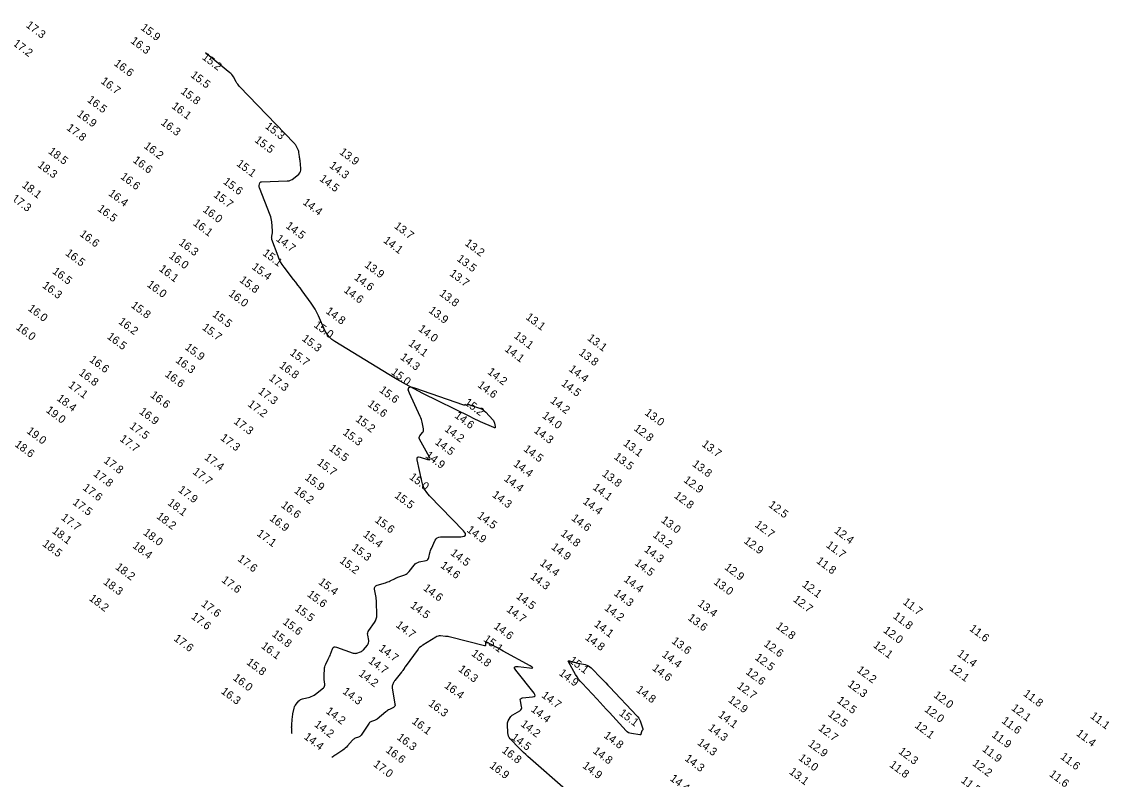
# Model space of a CAD drawing. Extents: x 988130 to 1132882, y 654656 to 841453.
# Drawn here: x 1035002 to 1035681, y 785153 to 785627 of the extents above; entities that cross this region are included whole.
import ezdxf

# ---------------------------------------------------------------- set-up
doc = ezdxf.new("R2010")
doc.units = 0
doc.layers.add('V-TOPO-MAJR', color=7, linetype='Continuous')
doc.layers.add('V-TOPO-SOUN', color=7, linetype='Continuous')

msp = doc.modelspace()

# ---------------------------------------------------------------- linework, layer by layer
at = {"layer": 'V-TOPO-MAJR'}
for points in [[(1035170.7, 785181.66), (1035170.61, 785182.23), (1035170.46, 785184.64), (1035170.44, 785185.25), (1035170.43, 785185.85), (1035170.45, 785186.45), (1035170.48, 785187.05), (1035170.78, 785191.08), (1035170.85, 785191.9), (1035170.96, 785192.73), (1035171.09, 785193.55), (1035171.25, 785194.36), (1035172.02, 785197.9), (1035172.2, 785198.56), (1035172.46, 785199.17), (1035172.79, 785199.74), (1035173.21, 785200.28), (1035175.01, 785202.34), (1035175.49, 785202.81), (1035176.02, 785203.2), (1035176.61, 785203.49), (1035177.25, 785203.7), (1035181.74, 785204.78), (1035182.69, 785205.06), (1035183.59, 785205.44), (1035184.44, 785205.92), (1035185.24, 785206.5), (1035190.25, 785210.55), (1035190.73, 785211.03), (1035191.04, 785211.58), (1035191.19, 785212.19), (1035191.17, 785212.86), (1035190.79, 785215.69), (1035190.71, 785216.4), (1035190.66, 785217.11), (1035190.66, 785217.82), (1035190.68, 785218.54), (1035190.91, 785222.12), (1035191, 785222.94), (1035191.17, 785223.74), (1035191.42, 785224.53), (1035191.75, 785225.29), (1035193.32, 785228.44), (1035193.69, 785229.22), (1035194.05, 785230.01), (1035194.39, 785230.8), (1035194.71, 785231.6), (1035196.02, 785234.97), (1035196.4, 785235.66), (1035196.92, 785236.07), (1035197.57, 785236.19), (1035198.34, 785236.03), (1035208.94, 785232.24), (1035209.5, 785232.09), (1035210.06, 785232.04), (1035210.62, 785232.09), (1035211.18, 785232.24), (1035213.43, 785233.02), (1035213.97, 785233.25), (1035214.47, 785233.55), (1035214.92, 785233.91), (1035215.32, 785234.33), (1035217.8, 785237.29), (1035218.25, 785237.94), (1035218.53, 785238.65), (1035218.63, 785239.39), (1035218.56, 785240.19), (1035217.93, 785243.44), (1035217.86, 785244.24), (1035217.94, 785245), (1035218.19, 785245.72), (1035218.6, 785246.41), (1035222.2, 785251.38), (1035222.86, 785252.46), (1035223.32, 785253.6), (1035223.59, 785254.81), (1035223.65, 785256.07), (1035223.42, 785264.04), (1035223.37, 785265.06), (1035223.28, 785266.08), (1035223.16, 785267.09), (1035223, 785268.1), (1035222.28, 785272.14), (1035222.25, 785273.06), (1035222.5, 785273.79), (1035223.05, 785274.35), (1035223.89, 785274.73), (1035229.11, 785276.25), (1035229.83, 785276.48), (1035230.54, 785276.74), (1035231.24, 785277.03), (1035231.92, 785277.36), (1035234.64, 785278.73), (1035235.32, 785279.06), (1035236.01, 785279.36), (1035236.72, 785279.65), (1035237.43, 785279.91), (1035241.07, 785281.19), (1035241.88, 785281.54), (1035242.61, 785281.99), (1035243.27, 785282.55), (1035243.85, 785283.21), (1035246.93, 785287.25), (1035247.57, 785287.97), (1035248.31, 785288.54), (1035249.15, 785288.97), (1035250.07, 785289.25), (1035254.44, 785290.19), (1035255.09, 785290.42), (1035255.6, 785290.79), (1035255.97, 785291.31), (1035256.19, 785291.96), (1035256.79, 785294.88), (1035256.96, 785295.61), (1035257.17, 785296.32), (1035257.42, 785297.01), (1035257.71, 785297.69), (1035260.08, 785302.78), (1035260.67, 785303.71), (1035261.43, 785304.39), (1035262.35, 785304.79), (1035263.45, 785304.93), (1035276.18, 785304.99), (1035278.17, 785305.23), (1035279.09, 785305.92), (1035278.94, 785307.06), (1035277.72, 785308.64), (1035256.59, 785330.57), (1035254.88, 785332.6), (1035253.5, 785334.8), (1035252.45, 785337.17), (1035251.72, 785339.72), (1035248.85, 785353.11), (1035248.78, 785354.12), (1035249.05, 785354.73), (1035249.69, 785354.95), (1035250.68, 785354.77), (1035255.37, 785353.3), (1035256.32, 785353.11), (1035256.83, 785353.28), (1035256.9, 785353.81), (1035256.53, 785354.71), (1035250.34, 785365.96), (1035250.12, 785366.52), (1035250.08, 785367.06), (1035250.22, 785367.58), (1035250.55, 785368.09), (1035252.21, 785370.09), (1035252.56, 785370.61), (1035252.77, 785371.16), (1035252.84, 785371.74), (1035252.78, 785372.36), (1035251.93, 785376.56), (1035251.72, 785377.47), (1035251.46, 785378.36), (1035251.14, 785379.23), (1035250.78, 785380.08), (1035244.02, 785394.64), (1035243.28, 785396.88), (1035243.55, 785398.21), (1035244.84, 785398.62), (1035247.15, 785398.1), (1035277.76, 785387.53), (1035278.07, 785387.45), (1035278.38, 785387.4), (1035278.69, 785387.39), (1035279.01, 785387.43), (1035280.28, 785387.64), (1035280.6, 785387.67), (1035280.91, 785387.67), (1035281.22, 785387.62), (1035281.53, 785387.54), (1035287.74, 785385.44), (1035288.84, 785385), (1035289.86, 785384.43), (1035290.79, 785383.73), (1035291.64, 785382.91), (1035296.16, 785377.98), (1035296.5, 785377.54), (1035296.78, 785377.08), (1035297, 785376.58), (1035297.15, 785376.04), (1035297.6, 785373.84), (1035297.64, 785373.38), (1035297.52, 785373.12), (1035297.24, 785373.06), (1035296.8, 785373.19), (1035288.38, 785376.91), (1035286.81, 785377.62), (1035285.24, 785378.34), (1035283.69, 785379.08), (1035282.14, 785379.84), (1035252.44, 785394.61), (1035247.01, 785397.39), (1035241.64, 785400.28), (1035236.33, 785403.29), (1035231.09, 785406.41), (1035197.39, 785426.98), (1035195.44, 785428.37), (1035193.76, 785430), (1035192.36, 785431.87), (1035191.23, 785433.98), (1035187.15, 785443.13), (1035186.16, 785445.22), (1035185.06, 785447.24), (1035183.85, 785449.2), (1035182.54, 785451.1), (1035177.03, 785458.65), (1035175.69, 785460.48), (1035174.33, 785462.29), (1035172.97, 785464.1), (1035171.59, 785465.89), (1035165.71, 785473.49), (1035164.56, 785475.11), (1035163.54, 785476.8), (1035162.66, 785478.56), (1035161.91, 785480.39), (1035158.14, 785490.76), (1035158.01, 785491.2), (1035157.94, 785491.64), (1035157.93, 785492.1), (1035157.99, 785492.55), (1035158.33, 785494.39), (1035158.41, 785494.85), (1035158.45, 785495.31), (1035158.46, 785495.78), (1035158.44, 785496.24), (1035158.03, 785501.86), (1035157.91, 785502.95), (1035157.71, 785504.01), (1035157.43, 785505.06), (1035157.06, 785506.08), (1035150.32, 785523.12), (1035150.21, 785523.49), (1035150.16, 785523.86), (1035150.16, 785524.23), (1035150.23, 785524.61), (1035150.62, 785526.13), (1035150.76, 785526.46), (1035150.97, 785526.7), (1035151.25, 785526.85), (1035151.6, 785526.91), (1035167.72, 785527.39), (1035168.77, 785527.51), (1035169.76, 785527.79), (1035170.68, 785528.24), (1035171.53, 785528.86), (1035174.87, 785531.68), (1035175.56, 785532.41), (1035176.02, 785533.23), (1035176.25, 785534.14), (1035176.24, 785535.14), (1035175.66, 785540.2), (1035175.59, 785540.82), (1035175.51, 785541.44), (1035175.43, 785542.06), (1035175.34, 785542.67), (1035174.97, 785545.28), (1035174.86, 785545.82), (1035174.72, 785546.35), (1035174.53, 785546.86), (1035174.29, 785547.35), (1035173.24, 785549.31), (1035172.97, 785549.79), (1035172.66, 785550.25), (1035172.32, 785550.68), (1035171.95, 785551.09), (1035137.83, 785586.55), (1035137.24, 785587.19), (1035136.7, 785587.88), (1035136.21, 785588.6), (1035135.76, 785589.35), (1035134.06, 785592.42), (1035133.61, 785593.16), (1035133.09, 785593.85), (1035132.5, 785594.48), (1035131.85, 785595.07), (1035116.64, 785607.46)], [(1035343.22, 785145.42), (1035317.94, 785167.64), (1035316.62, 785168.82), (1035315.34, 785170.03), (1035314.08, 785171.27), (1035312.85, 785172.54), (1035307.03, 785178.69), (1035306.38, 785179.5), (1035305.9, 785180.38), (1035305.59, 785181.34), (1035305.45, 785182.36), (1035305.17, 785187.49), (1035305.18, 785188.1), (1035305.27, 785188.7), (1035305.45, 785189.27), (1035305.72, 785189.82), (1035306.97, 785192), (1035307.31, 785192.51), (1035307.71, 785192.97), (1035308.16, 785193.37), (1035308.68, 785193.72), (1035312.96, 785196.21), (1035313.61, 785196.71), (1035314.02, 785197.33), (1035314.19, 785198.05), (1035314.11, 785198.87), (1035313.3, 785202.38), (1035313.23, 785203.16), (1035313.44, 785203.74), (1035313.93, 785204.12), (1035314.69, 785204.3), (1035320.87, 785204.88), (1035321.93, 785205.12), (1035322.45, 785205.59), (1035322.43, 785206.29), (1035321.87, 785207.22), (1035310.51, 785221.49), (1035309.74, 785222.72), (1035309.71, 785223.52), (1035310.42, 785223.91), (1035311.86, 785223.89), (1035319.11, 785222.97), (1035320.49, 785222.87), (1035321.02, 785223.06), (1035320.7, 785223.52), (1035319.53, 785224.26), (1035302.63, 785233.53), (1035301.54, 785234.13), (1035300.44, 785234.73), (1035299.34, 785235.33), (1035298.24, 785235.92), (1035292.26, 785239.16), (1035291.99, 785239.27), (1035291.78, 785239.24), (1035291.66, 785239.08), (1035291.61, 785238.79), (1035291.56, 785237.35), (1035291.51, 785237.05), (1035291.37, 785236.86), (1035291.15, 785236.78), (1035290.84, 785236.81), (1035269.69, 785242.19), (1035268.92, 785242.37), (1035268.14, 785242.52), (1035267.36, 785242.63), (1035266.57, 785242.71), (1035263.4, 785242.96), (1035262.62, 785242.96), (1035261.87, 785242.84), (1035261.15, 785242.6), (1035260.46, 785242.24), (1035252.29, 785237.12), (1035252.03, 785236.95), (1035251.77, 785236.78), (1035251.52, 785236.59), (1035251.27, 785236.41), (1035250.29, 785235.65), (1035250.05, 785235.45), (1035249.83, 785235.24), (1035249.62, 785235.01), (1035249.43, 785234.77), (1035241.41, 785223.71), (1035241.21, 785223.43), (1035241.01, 785223.15), (1035240.83, 785222.86), (1035240.65, 785222.57), (1035239.94, 785221.39), (1035239.75, 785221.1), (1035239.56, 785220.82), (1035239.35, 785220.54), (1035239.14, 785220.28), (1035234.86, 785215.17), (1035234.61, 785214.85), (1035234.38, 785214.5), (1035234.19, 785214.14), (1035234.02, 785213.76), (1035233.42, 785212.22), (1035233.29, 785211.83), (1035233.23, 785211.43), (1035233.21, 785211.03), (1035233.25, 785210.62), (1035234.97, 785200.33), (1035235, 785199.69), (1035234.84, 785199.14), (1035234.5, 785198.68), (1035233.98, 785198.31), (1035231.54, 785197), (1035230.94, 785196.66), (1035230.36, 785196.29), (1035229.8, 785195.89), (1035229.25, 785195.46), (1035223.79, 785190.95), (1035223.41, 785190.67), (1035223, 785190.43), (1035222.58, 785190.22), (1035222.13, 785190.07), (1035220.29, 785189.51), (1035219.85, 785189.34), (1035219.46, 785189.1), (1035219.12, 785188.8), (1035218.83, 785188.43), (1035213.77, 785180.85), (1035213.45, 785180.45), (1035213.08, 785180.11), (1035212.66, 785179.84), (1035212.19, 785179.63), (1035210.19, 785178.95), (1035209.71, 785178.75), (1035209.27, 785178.49), (1035208.86, 785178.18), (1035208.5, 785177.81), (1035205.32, 785174.18), (1035204.66, 785173.47), (1035203.95, 785172.8), (1035203.2, 785172.19), (1035202.4, 785171.62), (1035197.99, 785168.71), (1035197.52, 785168.39), (1035197.05, 785168.07), (1035196.58, 785167.73), (1035196.12, 785167.4), (1035195.57, 785166.98)]]:
    msp.add_lwpolyline(points, dxfattribs=at)
msp.add_lwpolyline([(1035347.14, 785226.48), (1035347.68, 785226.35), (1035348.23, 785226.23), (1035353.78, 785225.03), (1035354.85, 785224.72), (1035355.84, 785224.27), (1035356.75, 785223.67), (1035357.58, 785222.94), (1035363.97, 785216.38), (1035365.3, 785215.02), (1035366.62, 785213.65), (1035367.94, 785212.28), (1035369.25, 785210.9), (1035386.14, 785193.09), (1035386.75, 785192.37), (1035387.28, 785191.6), (1035387.73, 785190.79), (1035388.09, 785189.92), (1035389.87, 785184.91), (1035389.91, 785184.73), (1035389.91, 785184.56), (1035389.85, 785184.39), (1035389.76, 785184.23), (1035389.27, 785183.61), (1035389.15, 785183.44), (1035389.06, 785183.28), (1035388.98, 785183.1), (1035388.92, 785182.91), (1035388.58, 785181.58), (1035388.48, 785181.33), (1035388.32, 785181.17), (1035388.11, 785181.09), (1035387.85, 785181.09), (1035382.64, 785181.89), (1035381.71, 785182.11), (1035380.86, 785182.47), (1035380.08, 785182.98), (1035379.39, 785183.63), (1035368.91, 785195.16), (1035367, 785197.26), (1035365.08, 785199.34), (1035363.14, 785201.41), (1035361.2, 785203.48), (1035351.83, 785213.35), (1035350.7, 785214.62), (1035349.66, 785215.95), (1035348.7, 785217.35), (1035347.83, 785218.81), (1035343.42, 785226.77), (1035343.25, 785227.18), (1035343.28, 785227.42), (1035343.51, 785227.5), (1035343.94, 785227.42), (1035346.07, 785226.78), (1035346.61, 785226.63)], close=True, dxfattribs=at)

# ---------------------------------------------------------------- texts
at = {"layer": 'V-TOPO-SOUN'}
for s, p in [('17.3 ', (1035004.01, 785623.98)), ('15.9 ', (1035075.76, 785622.41)), ('17.2 ', (1034995.95, 785612.52)), ('16.3 ', (1035069.43, 785614.14)), ('15.2 ', (1035114.09, 785603.95)), ('16.6 ', (1035059.03, 785600.09)), ('16.7 ', (1035050.79, 785588.94)), ('15.5 ', (1035106.91, 785592.79)), ('15.8 ', (1035100.71, 785582.55)), ('16.5 ', (1035042.31, 785577.3)), ('16.9 ', (1035035.91, 785568.45)), ('16.1 ', (1035095.07, 785573.33)), ('16.3 ', (1035088.35, 785563.04)), ('15.3 ', (1035153.45, 785560.76)), ('17.8 ', (1035029.41, 785559.76)), ('16.2 ', (1035077.69, 785548.42)), ('15.5 ', (1035146.89, 785552.17)), ('18.5 ', (1035017.98, 785545.1)), ('13.9 ', (1035199.89, 785544.67)), ('18.3 ', (1035011.35, 785536.56)), ('16.6 ', (1035070.86, 785539.56)), ('15.1 ', (1035135.59, 785537.35)), ('14.3 ', (1035193.58, 785536.21)), ('16.6 ', (1035063.07, 785529.29)), ('14.5 ', (1035187.44, 785527.96)), ('18.1 ', (1035001.54, 785523.97)), ('15.6 ', (1035127.2, 785526.17)), ('17.3 ', (1034995.08, 785515.67)), ('16.4 ', (1035055.57, 785518.84)), ('15.7 ', (1035121.23, 785517.89)), ('14.4 ', (1035176.97, 785513.25)), ('16.5 ', (1035048.71, 785509.18)), ('16.0 ', (1035114.51, 785508.64)), ('16.1 ', (1035108.45, 785500.2)), ('16.6 ', (1035037.59, 785493.45)), ('14.5 ', (1035166.34, 785498.48)), ('13.7 ', (1035234.07, 785498.39)), ('16.3 ', (1035099.53, 785488.03)), ('14.7 ', (1035160.18, 785490.41)), ('14.1 ', (1035227.29, 785489.38)), ('13.2 ', (1035278.22, 785487.66)), ('16.5 ', (1035028.68, 785481.45)), ('16.0 ', (1035093.38, 785479.81)), ('15.1 ', (1035151.88, 785481.42)), ('15.4 ', (1035145.14, 785472.84)), ('13.9 ', (1035215.59, 785474.07)), ('13.5 ', (1035273.24, 785477.9)), ('16.5 ', (1035020.51, 785470.1)), ('16.1 ', (1035087.15, 785471.61)), ('14.6 ', (1035209.11, 785466.18)), ('13.7 ', (1035268.7, 785468.69)), ('16.3 ', (1035014.28, 785461.21)), ('16.0 ', (1035079.64, 785461.85)), ('15.8 ', (1035137.44, 785464.69)), ('16.0 ', (1035130.61, 785456.08)), ('14.6 ', (1035202.61, 785458.34)), ('13.8 ', (1035262.31, 785456.22)), ('16.0 ', (1035005.27, 785446.85)), ('15.8 ', (1035069.66, 785448.83)), ('13.9 ', (1035255.63, 785445.64)), ('16.2 ', (1035061.81, 785438.65)), ('15.5 ', (1035120.51, 785443.2)), ('14.8 ', (1035191.35, 785445.15)), ('13.1 ', (1035316.26, 785441.43)), ('16.0 ', (1034997.83, 785435.11)), ('15.7 ', (1035114.11, 785434.97)), ('15.0 ', (1035183.9, 785436.54)), ('14.0 ', (1035249.14, 785434.11)), ('16.5 ', (1035054.69, 785429.28)), ('15.3 ', (1035176.45, 785428.02)), ('14.1 ', (1035242.97, 785425.03)), ('13.1 ', (1035308.89, 785429.78)), ('13.1 ', (1035354.77, 785428.33)), ('15.9 ', (1035103.38, 785422.58)), ('15.7 ', (1035168.93, 785419.12)), ('14.1 ', (1035303.13, 785421.5)), ('13.8 ', (1035349.46, 785419.21)), ('16.6 ', (1035043.66, 785414.86)), ('16.3 ', (1035097.51, 785414.45)), ('14.3 ', (1035237.88, 785416.39)), ('16.8 ', (1035037.06, 785406.63)), ('16.6 ', (1035090.86, 785405.7)), ('16.8 ', (1035162.31, 785411.21)), ('15.0 ', (1035232.19, 785407.07)), ('14.2 ', (1035292.4, 785407.21)), ('14.4 ', (1035343.17, 785409)), ('17.1 ', (1035030.48, 785398.91)), ('17.3 ', (1035155.82, 785403.35)), ('14.6 ', (1035286.18, 785399.01)), ('14.5 ', (1035338.41, 785400)), ('16.6 ', (1035081.72, 785392.74)), ('17.3 ', (1035149.09, 785395.05)), ('15.6 ', (1035224.77, 785395.88)), ('18.4 ', (1035023.31, 785390.67)), ('17.2 ', (1035142.59, 785387.07)), ('15.6 ', (1035217.46, 785387.09)), ('15.2 ', (1035277.96, 785388.04)), ('14.2 ', (1035331.61, 785389.23)), ('19.0 ', (1035016.55, 785383.27)), ('16.9 ', (1035074.81, 785382.39)), ('15.2 ', (1035209.96, 785377.62)), ('14.6 ', (1035271.8, 785379.9)), ('14.0 ', (1035326.55, 785379.82)), ('13.0 ', (1035390.6, 785381.65)), ('17.5 ', (1035068.75, 785373.34)), ('17.3 ', (1035133.83, 785376.24)), ('14.2 ', (1035265.54, 785371.45)), ('14.3 ', (1035321.32, 785370.6)), ('12.8 ', (1035383.8, 785371.91)), ('19.0 ', (1035004.49, 785370.21)), ('17.7 ', (1035062.6, 785365.34)), ('17.3 ', (1035125.53, 785365.98)), ('15.3 ', (1035201.97, 785369.31)), ('18.6 ', (1034997.04, 785361.94)), ('15.5 ', (1035193.37, 785359.45)), ('14.5 ', (1035259.51, 785363.3)), ('14.5 ', (1035314.9, 785359.04)), ('13.1 ', (1035377.21, 785362.54)), ('13.7 ', (1035426.25, 785362.05)), ('17.8 ', (1035052.59, 785351.76)), ('17.4 ', (1035115.54, 785353.77)), ('15.7 ', (1035185.92, 785350.49)), ('14.9 ', (1035253.55, 785354.99)), ('13.5 ', (1035371.41, 785354.11)), ('17.8 ', (1035046.14, 785343.53)), ('17.7 ', (1035108.19, 785344.75)), ('14.4 ', (1035308.55, 785349.7)), ('13.8 ', (1035363.95, 785343.49)), ('13.8 ', (1035420.32, 785349.63)), ('15.9 ', (1035178.27, 785341.12)), ('15.0 ', (1035243.53, 785341.47)), ('14.4 ', (1035302.67, 785340.44)), ('12.9 ', (1035414.89, 785339.62)), ('17.6 ', (1035039.52, 785334.77)), ('17.9 ', (1035099.11, 785333.48)), ('16.2 ', (1035171.57, 785332.98)), ('15.5 ', (1035234.28, 785329.88)), ('14.3 ', (1035295.32, 785330.34)), ('14.1 ', (1035358.1, 785335.06)), ('12.8 ', (1035408.96, 785329.82)), ('17.5 ', (1035033.2, 785325.65)), ('18.1 ', (1035092.48, 785325.39)), ('16.6 ', (1035163.41, 785323.91)), ('14.4 ', (1035351.93, 785326.18)), ('12.5 ', (1035467.94, 785324.09)), ('18.2 ', (1035085.56, 785316.92)), ('14.5 ', (1035285.99, 785317.29)), ('17.7 ', (1035026.04, 785316.11)), ('16.9 ', (1035156.2, 785315.66)), ('15.6 ', (1035221.98, 785314.6)), ('14.6 ', (1035344.78, 785315.77)), ('13.0 ', (1035400.82, 785314.5)), ('12.7 ', (1035459.41, 785311.67)), ('18.1 ', (1035020.34, 785307.79)), ('18.0 ', (1035077.29, 785306.72)), ('17.1 ', (1035148.27, 785306.13)), ('15.4 ', (1035214.65, 785305.56)), ('14.9 ', (1035279.42, 785308.47)), ('14.8 ', (1035338.09, 785306.11)), ('13.2 ', (1035395.69, 785305.29)), ('12.4 ', (1035508.97, 785307.93)), ('18.5 ', (1035014.31, 785299.73)), ('18.4 ', (1035070.66, 785298.55)), ('15.3 ', (1035207.5, 785297.22)), ('14.9 ', (1035332.17, 785297.71)), ('14.3 ', (1035390.25, 785296.17)), ('12.9 ', (1035452.5, 785301.53)), ('11.7 ', (1035503.89, 785298.92)), ('17.6 ', (1035136.29, 785290.32)), ('15.2 ', (1035199.98, 785289.18)), ('14.5 ', (1035269.25, 785294)), ('11.8 ', (1035497.84, 785289.04)), ('18.2 ', (1035059.89, 785285.19)), ('14.6 ', (1035262.97, 785286.14)), ('14.4 ', (1035325.05, 785287.66)), ('14.5 ', (1035384.3, 785287.76)), ('12.9 ', (1035440.46, 785285.05)), ('18.3 ', (1035052.36, 785275.87)), ('17.6 ', (1035126.22, 785277.14)), ('15.4 ', (1035186.77, 785275.84)), ('14.3 ', (1035319.05, 785279.31)), ('14.4 ', (1035377.5, 785277.49)), ('13.0 ', (1035433.63, 785275.87)), ('14.6 ', (1035252.24, 785272.04)), ('14.3 ', (1035371.35, 785268.77)), ('12.1 ', (1035488.91, 785274.28)), ('18.2 ', (1035043.46, 785265.63)), ('17.6 ', (1035113.56, 785262.12)), ('15.6 ', (1035179.75, 785268.17)), ('14.5 ', (1035310.21, 785266.93)), ('13.4 ', (1035423.69, 785262.26)), ('12.7 ', (1035483.29, 785264.99)), ('11.7 ', (1035551.82, 785263.32)), ('15.5 ', (1035172, 785259.35)), ('14.5 ', (1035244.16, 785261.16)), ('14.7 ', (1035304.22, 785258.69)), ('14.2 ', (1035365.44, 785259.59)), ('17.6 ', (1035107.29, 785254.28)), ('15.6 ', (1035164.42, 785250.87)), ('14.7 ', (1035235.13, 785248.99)), ('14.1 ', (1035358.94, 785249.45)), ('13.6 ', (1035417.52, 785253.44)), ('12.8 ', (1035472.52, 785248.26)), ('11.8 ', (1035545.77, 785254.49)), ('15.8 ', (1035157.77, 785243.25)), ('14.6 ', (1035296.27, 785248.15)), ('12.0 ', (1035539.65, 785245.65)), ('11.6 ', (1035593.43, 785246.72)), ('17.6 ', (1035096.38, 785240.53)), ('16.1 ', (1035150.94, 785235.86)), ('15.1 ', (1035289.83, 785240.15)), ('14.8 ', (1035353.35, 785241.15)), ('13.6 ', (1035407.41, 785238.9)), ('12.6 ', (1035464.95, 785237.14)), ('12.1 ', (1035533.33, 785236.38)), ('14.7 ', (1035224.45, 785234.28)), ('15.8 ', (1035282.31, 785231.11)), ('14.4 ', (1035401.36, 785230.45)), ('12.5 ', (1035459.47, 785228.62)), ('11.4 ', (1035585.8, 785230.99)), ('15.8 ', (1035141.79, 785225.69)), ('14.7 ', (1035217.98, 785226.57)), ('16.3 ', (1035274.15, 785221.35)), ('15.1 ', (1035343.34, 785226.79)), ('14.6 ', (1035395.24, 785222.03)), ('12.1 ', (1035581.05, 785221.89)), ('16.0 ', (1035133.33, 785215.9)), ('14.2 ', (1035211.89, 785218.53)), ('14.9 ', (1035336.99, 785218.9)), ('12.6 ', (1035453.68, 785219.67)), ('12.2 ', (1035523.1, 785220.87)), ('16.3 ', (1035125.9, 785207.54)), ('16.4 ', (1035265.43, 785211.03)), ('14.8 ', (1035385.25, 785208.46)), ('12.7 ', (1035448.25, 785210.85)), ('12.3 ', (1035517.36, 785211.95)), ('14.3 ', (1035201.84, 785207.4)), ('14.7 ', (1035326.17, 785205.04)), ('12.9 ', (1035442.73, 785202.2)), ('12.5 ', (1035510.7, 785201.75)), ('12.0 ', (1035571.09, 785205.12)), ('11.8 ', (1035627.11, 785206.02)), ('14.2 ', (1035191.4, 785195.1)), ('16.3 ', (1035255.44, 785199.84)), ('14.4 ', (1035319.52, 785196.19)), ('15.1 ', (1035374.57, 785193.86)), ('12.0 ', (1035565.35, 785196.24)), ('12.1 ', (1035619.64, 785197.05)), ('16.1 ', (1035245.12, 785188.73)), ('14.1 ', (1035436.5, 785192.78)), ('12.5 ', (1035505.08, 785193.34)), ('11.6 ', (1035613.59, 785189.07)), ('11.1 ', (1035668.94, 785192.1)), ('14.2 ', (1035184.18, 785186.84)), ('14.2 ', (1035313.12, 785187.03)), ('14.3 ', (1035430.23, 785184.62)), ('12.7 ', (1035499.06, 785184.47)), ('12.1 ', (1035559.26, 785186.16)), ('11.9 ', (1035607.4, 785180.31)), ('11.4 ', (1035660.15, 785181.17)), ('14.4 ', (1035177.72, 785179.05)), ('16.3 ', (1035235.81, 785178.72)), ('14.5 ', (1035307.25, 785178.77)), ('14.8 ', (1035365.01, 785179.9)), ('14.3 ', (1035423.46, 785175.46)), ('12.9 ', (1035492.64, 785174.7)), ('16.6 ', (1035228.8, 785170.78)), ('16.8 ', (1035301.33, 785170.59)), ('14.8 ', (1035358.23, 785170.23)), ('12.3 ', (1035549.12, 785169.97)), ('11.9 ', (1035601.41, 785171.39)), ('17.0 ', (1035221.05, 785161.93)), ('16.9 ', (1035293.68, 785161.05)), ('14.9 ', (1035351.73, 785161)), ('14.3 ', (1035415.61, 785165.49)), ('13.0 ', (1035486.7, 785165.88)), ('11.8 ', (1035543.47, 785161.59)), ('12.2 ', (1035595.32, 785162.48)), ('11.6 ', (1035650.26, 785166.62)), ('13.1 ', (1035480.82, 785157.21)), ('11.6 ', (1035643.31, 785155.74)), ('14.4 ', (1035406.38, 785153)), ('11.5 ', (1035588.16, 785151.85))]:
    msp.add_text(s, height=5, rotation=323, dxfattribs=at).set_placement(p)

doc.saveas('drawing.dxf')
